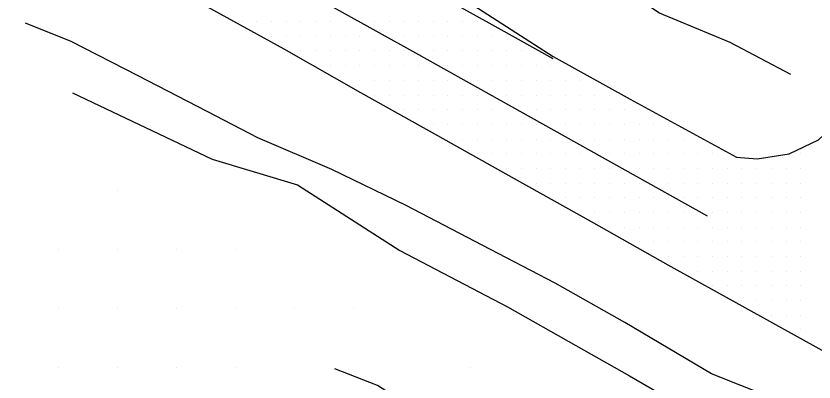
# Model space of a CAD drawing. Extents: x 1762120 to 1766775, y 709485 to 712965.
# Drawn here: x 1764897.8 to 1765033.5, y 710692.4 to 710754.7 of the extents above; entities that cross this region are included whole.
import ezdxf

# ---------------------------------------------------------------- set-up
doc = ezdxf.new("R2010")
doc.units = 0
for name, color, linetype in [('Exist DTM QL2 LIDAR Elevation Point', 7, 'Continuous'), ('Exist DTM Scan Elevation Point', 7, 'Continuous'), ('Exist Roads EOP', 7, 'Continuous'), ('Exist Roads EOT', 7, 'Continuous'), ('PH Exist DTM Breakline', 7, 'Continuous')]:
    doc.layers.add(name, color=color, linetype=linetype)

msp = doc.modelspace()

# ---------------------------------------------------------------- linework, layer by layer
at = {"layer": 'Exist DTM QL2 LIDAR Elevation Point'}
for p, q in [((1764915.1, 710724.93), (1764915.1, 710724.93)), ((1764905.1, 710714.92), (1764905.1, 710714.92)), ((1764915.1, 710714.92), (1764915.1, 710714.92)), ((1764925.1, 710714.92), (1764925.1, 710714.92)), ((1764935.1, 710714.92), (1764935.1, 710714.92)), ((1764905.1, 710704.92), (1764905.1, 710704.92)), ((1764915.1, 710704.92), (1764915.1, 710704.92)), ((1764925.1, 710704.92), (1764925.1, 710704.92)), ((1764935.1, 710704.92), (1764935.1, 710704.92)), ((1764945.11, 710704.92), (1764945.11, 710704.92)), ((1764955.11, 710704.92), (1764955.11, 710704.92)), ((1764905.1, 710694.92), (1764905.1, 710694.92)), ((1764915.1, 710694.92), (1764915.1, 710694.92)), ((1764925.1, 710694.92), (1764925.1, 710694.92)), ((1764935.1, 710694.92), (1764935.1, 710694.92)), ((1764975.11, 710694.92), (1764975.11, 710694.92))]:
    msp.add_line(p, q, dxfattribs=at)
at = {"layer": 'Exist DTM Scan Elevation Point'}
for p, q in [((1764936.25, 710753.75), (1764936.25, 710753.75)), ((1764938.75, 710753.75), (1764938.75, 710753.75)), ((1764941.25, 710753.75), (1764941.25, 710753.75)), ((1764943.75, 710753.75), (1764943.75, 710753.75)), ((1764946.25, 710753.75), (1764946.25, 710753.75)), ((1764948.75, 710753.75), (1764948.75, 710753.75)), ((1764951.25, 710753.75), (1764951.25, 710753.75)), ((1764953.75, 710753.75), (1764953.75, 710753.75)), ((1764958.75, 710753.75), (1764958.75, 710753.75)), ((1764961.25, 710753.75), (1764961.25, 710753.75)), ((1764963.75, 710753.75), (1764963.75, 710753.75)), ((1764966.25, 710753.75), (1764966.25, 710753.75)), ((1764968.75, 710753.75), (1764968.75, 710753.75)), ((1764971.25, 710753.75), (1764971.25, 710753.75)), ((1764973.75, 710753.75), (1764973.75, 710753.75)), ((1764976.25, 710753.75), (1764976.25, 710753.75)), ((1764941.25, 710751.25), (1764941.25, 710751.25)), ((1764943.75, 710751.25), (1764943.75, 710751.25)), ((1764946.25, 710751.25), (1764946.25, 710751.25)), ((1764948.75, 710751.25), (1764948.75, 710751.25)), ((1764951.25, 710751.25), (1764951.25, 710751.25)), ((1764953.75, 710751.25), (1764953.75, 710751.25)), ((1764956.25, 710751.25), (1764956.25, 710751.25)), ((1764958.75, 710751.25), (1764958.75, 710751.25)), ((1764963.75, 710751.25), (1764963.75, 710751.25)), ((1764966.25, 710751.25), (1764966.25, 710751.25)), ((1764968.75, 710751.25), (1764968.75, 710751.25)), ((1764971.25, 710751.25), (1764971.25, 710751.25)), ((1764973.75, 710751.25), (1764973.75, 710751.25)), ((1764976.25, 710751.25), (1764976.25, 710751.25)), ((1764978.75, 710751.25), (1764978.75, 710751.25)), ((1764981.25, 710751.25), (1764981.25, 710751.25)), ((1764946.25, 710748.75), (1764946.25, 710748.75)), ((1764948.75, 710748.75), (1764948.75, 710748.75)), ((1764951.25, 710748.75), (1764951.25, 710748.75)), ((1764953.75, 710748.75), (1764953.75, 710748.75)), ((1764956.25, 710748.75), (1764956.25, 710748.75)), ((1764958.75, 710748.75), (1764958.75, 710748.75)), ((1764961.25, 710748.75), (1764961.25, 710748.75)), ((1764963.75, 710748.75), (1764963.75, 710748.75)), ((1764966.25, 710748.75), (1764966.25, 710748.75)), ((1764968.75, 710748.75), (1764968.75, 710748.75)), ((1764971.25, 710748.75), (1764971.25, 710748.75)), ((1764973.75, 710748.75), (1764973.75, 710748.75)), ((1764976.25, 710748.75), (1764976.25, 710748.75)), ((1764978.75, 710748.75), (1764978.75, 710748.75)), ((1764981.25, 710748.75), (1764981.25, 710748.75)), ((1764983.75, 710748.75), (1764983.75, 710748.75)), ((1764951.25, 710746.25), (1764951.25, 710746.25)), ((1764953.75, 710746.25), (1764953.75, 710746.25)), ((1764956.25, 710746.25), (1764956.25, 710746.25)), ((1764958.75, 710746.25), (1764958.75, 710746.25)), ((1764961.25, 710746.25), (1764961.25, 710746.25)), ((1764963.75, 710746.25), (1764963.75, 710746.25)), ((1764966.25, 710746.25), (1764966.25, 710746.25)), ((1764971.25, 710746.25), (1764971.25, 710746.25)), ((1764973.75, 710746.25), (1764973.75, 710746.25)), ((1764976.25, 710746.25), (1764976.25, 710746.25)), ((1764978.75, 710746.25), (1764978.75, 710746.25)), ((1764981.25, 710746.25), (1764981.25, 710746.25)), ((1764983.75, 710746.25), (1764983.75, 710746.25)), ((1764986.25, 710746.25), (1764986.25, 710746.25)), ((1764988.75, 710746.25), (1764988.75, 710746.25)), ((1764956.25, 710743.75), (1764956.25, 710743.75)), ((1764958.75, 710743.75), (1764958.75, 710743.75)), ((1764961.25, 710743.75), (1764961.25, 710743.75)), ((1764963.75, 710743.75), (1764963.75, 710743.75)), ((1764966.25, 710743.75), (1764966.25, 710743.75)), ((1764968.75, 710743.75), (1764968.75, 710743.75)), ((1764971.25, 710743.75), (1764971.25, 710743.75)), ((1764976.25, 710743.75), (1764976.25, 710743.75)), ((1764978.75, 710743.75), (1764978.75, 710743.75)), ((1764981.25, 710743.75), (1764981.25, 710743.75)), ((1764983.75, 710743.75), (1764983.75, 710743.75)), ((1764986.25, 710743.75), (1764986.25, 710743.75)), ((1764988.75, 710743.75), (1764988.75, 710743.75)), ((1764991.25, 710743.75), (1764991.25, 710743.75)), ((1764993.75, 710743.75), (1764993.75, 710743.75)), ((1764958.75, 710741.25), (1764958.75, 710741.25)), ((1764961.25, 710741.25), (1764961.25, 710741.25)), ((1764963.75, 710741.25), (1764963.75, 710741.25)), ((1764966.25, 710741.25), (1764966.25, 710741.25)), ((1764968.75, 710741.25), (1764968.75, 710741.25)), ((1764971.25, 710741.25), (1764971.25, 710741.25)), ((1764973.75, 710741.25), (1764973.75, 710741.25)), ((1764976.25, 710741.25), (1764976.25, 710741.25)), ((1764981.25, 710741.25), (1764981.25, 710741.25)), ((1764983.75, 710741.25), (1764983.75, 710741.25)), ((1764986.25, 710741.25), (1764986.25, 710741.25)), ((1764988.75, 710741.25), (1764988.75, 710741.25)), ((1764991.25, 710741.25), (1764991.25, 710741.25)), ((1764993.75, 710741.25), (1764993.75, 710741.25)), ((1764996.25, 710741.25), (1764996.25, 710741.25)), ((1764998.75, 710741.25), (1764998.75, 710741.25)), ((1764963.75, 710738.75), (1764963.75, 710738.75)), ((1764966.25, 710738.75), (1764966.25, 710738.75)), ((1764968.75, 710738.75), (1764968.75, 710738.75)), ((1764971.25, 710738.75), (1764971.25, 710738.75)), ((1764973.75, 710738.75), (1764973.75, 710738.75)), ((1764976.25, 710738.75), (1764976.25, 710738.75)), ((1764978.75, 710738.75), (1764978.75, 710738.75)), ((1764981.25, 710738.75), (1764981.25, 710738.75)), ((1764986.25, 710738.75), (1764986.25, 710738.75)), ((1764988.75, 710738.75), (1764988.75, 710738.75)), ((1764991.25, 710738.75), (1764991.25, 710738.75)), ((1764993.75, 710738.75), (1764993.75, 710738.75)), ((1764996.25, 710738.75), (1764996.25, 710738.75)), ((1764998.75, 710738.75), (1764998.75, 710738.75)), ((1765001.25, 710738.75), (1765001.25, 710738.75)), ((1765003.75, 710738.75), (1765003.75, 710738.75)), ((1764968.75, 710736.25), (1764968.75, 710736.25)), ((1764971.25, 710736.25), (1764971.25, 710736.25)), ((1764973.75, 710736.25), (1764973.75, 710736.25)), ((1764976.25, 710736.25), (1764976.25, 710736.25)), ((1764978.75, 710736.25), (1764978.75, 710736.25)), ((1764981.25, 710736.25), (1764981.25, 710736.25)), ((1764983.75, 710736.25), (1764983.75, 710736.25)), ((1764986.25, 710736.25), (1764986.25, 710736.25)), ((1764988.75, 710736.25), (1764988.75, 710736.25)), ((1764991.25, 710736.25), (1764991.25, 710736.25)), ((1764993.75, 710736.25), (1764993.75, 710736.25)), ((1764996.25, 710736.25), (1764996.25, 710736.25)), ((1764998.75, 710736.25), (1764998.75, 710736.25)), ((1765001.25, 710736.25), (1765001.25, 710736.25)), ((1765003.75, 710736.25), (1765003.75, 710736.25)), ((1765006.25, 710736.25), (1765006.25, 710736.25)), ((1765008.75, 710736.25), (1765008.75, 710736.25)), ((1764973.75, 710733.75), (1764973.75, 710733.75)), ((1764976.25, 710733.75), (1764976.25, 710733.75)), ((1764978.75, 710733.75), (1764978.75, 710733.75)), ((1764981.25, 710733.75), (1764981.25, 710733.75)), ((1764983.75, 710733.75), (1764983.75, 710733.75)), ((1764986.25, 710733.75), (1764986.25, 710733.75)), ((1764988.75, 710733.75), (1764988.75, 710733.75)), ((1764993.75, 710733.75), (1764993.75, 710733.75)), ((1764996.25, 710733.75), (1764996.25, 710733.75)), ((1764998.75, 710733.75), (1764998.75, 710733.75)), ((1765001.25, 710733.75), (1765001.25, 710733.75)), ((1765003.75, 710733.75), (1765003.75, 710733.75)), ((1765006.25, 710733.75), (1765006.25, 710733.75)), ((1765008.75, 710733.75), (1765008.75, 710733.75)), ((1765011.25, 710733.75), (1765011.25, 710733.75)), ((1764976.25, 710731.25), (1764976.25, 710731.25)), ((1764978.75, 710731.25), (1764978.75, 710731.25)), ((1764981.25, 710731.25), (1764981.25, 710731.25)), ((1764983.75, 710731.25), (1764983.75, 710731.25)), ((1764986.25, 710731.25), (1764986.25, 710731.25)), ((1764988.75, 710731.25), (1764988.75, 710731.25)), ((1764991.25, 710731.25), (1764991.25, 710731.25)), ((1764993.75, 710731.25), (1764993.75, 710731.25)), ((1764998.75, 710731.25), (1764998.75, 710731.25)), ((1765001.25, 710731.25), (1765001.25, 710731.25)), ((1765003.75, 710731.25), (1765003.75, 710731.25)), ((1765006.25, 710731.25), (1765006.25, 710731.25)), ((1765008.75, 710731.25), (1765008.75, 710731.25)), ((1765011.25, 710731.25), (1765011.25, 710731.25)), ((1765013.75, 710731.25), (1765013.75, 710731.25)), ((1765016.25, 710731.25), (1765016.25, 710731.25)), ((1765031.25, 710731.25), (1765031.25, 710731.25)), ((1764981.25, 710728.75), (1764981.25, 710728.75)), ((1764983.75, 710728.75), (1764983.75, 710728.75)), ((1764986.25, 710728.75), (1764986.25, 710728.75)), ((1764988.75, 710728.75), (1764988.75, 710728.75)), ((1764991.25, 710728.75), (1764991.25, 710728.75)), ((1764993.75, 710728.75), (1764993.75, 710728.75)), ((1764996.25, 710728.75), (1764996.25, 710728.75)), ((1764998.75, 710728.75), (1764998.75, 710728.75)), ((1765003.75, 710728.75), (1765003.75, 710728.75)), ((1765006.25, 710728.75), (1765006.25, 710728.75)), ((1765008.75, 710728.75), (1765008.75, 710728.75)), ((1765011.25, 710728.75), (1765011.25, 710728.75)), ((1765013.75, 710728.75), (1765013.75, 710728.75)), ((1765016.25, 710728.75), (1765016.25, 710728.75)), ((1765018.75, 710728.75), (1765018.75, 710728.75)), ((1765021.25, 710728.75), (1765021.25, 710728.75)), ((1765023.75, 710728.75), (1765023.75, 710728.75)), ((1765026.25, 710728.75), (1765026.25, 710728.75)), ((1765028.75, 710728.75), (1765028.75, 710728.75)), ((1765031.25, 710728.75), (1765031.25, 710728.75)), ((1764986.25, 710726.25), (1764986.25, 710726.25)), ((1764988.75, 710726.25), (1764988.75, 710726.25)), ((1764991.25, 710726.25), (1764991.25, 710726.25)), ((1764993.75, 710726.25), (1764993.75, 710726.25)), ((1764996.25, 710726.25), (1764996.25, 710726.25)), ((1764998.75, 710726.25), (1764998.75, 710726.25)), ((1765001.25, 710726.25), (1765001.25, 710726.25)), ((1765003.75, 710726.25), (1765003.75, 710726.25)), ((1765008.75, 710726.25), (1765008.75, 710726.25)), ((1765011.25, 710726.25), (1765011.25, 710726.25)), ((1765013.75, 710726.25), (1765013.75, 710726.25)), ((1765016.25, 710726.25), (1765016.25, 710726.25)), ((1765018.75, 710726.25), (1765018.75, 710726.25)), ((1765021.25, 710726.25), (1765021.25, 710726.25)), ((1765023.75, 710726.25), (1765023.75, 710726.25)), ((1765026.25, 710726.25), (1765026.25, 710726.25)), ((1765028.75, 710726.25), (1765028.75, 710726.25)), ((1765031.25, 710726.25), (1765031.25, 710726.25)), ((1764991.25, 710723.75), (1764991.25, 710723.75)), ((1764993.75, 710723.75), (1764993.75, 710723.75)), ((1764996.25, 710723.75), (1764996.25, 710723.75)), ((1764998.75, 710723.75), (1764998.75, 710723.75)), ((1765001.25, 710723.75), (1765001.25, 710723.75)), ((1765003.75, 710723.75), (1765003.75, 710723.75)), ((1765006.25, 710723.75), (1765006.25, 710723.75)), ((1765008.75, 710723.75), (1765008.75, 710723.75)), ((1765011.25, 710723.75), (1765011.25, 710723.75)), ((1765013.75, 710723.75), (1765013.75, 710723.75)), ((1765016.25, 710723.75), (1765016.25, 710723.75)), ((1765018.75, 710723.75), (1765018.75, 710723.75)), ((1765021.25, 710723.75), (1765021.25, 710723.75)), ((1765023.75, 710723.75), (1765023.75, 710723.75)), ((1765026.25, 710723.75), (1765026.25, 710723.75)), ((1765028.75, 710723.75), (1765028.75, 710723.75)), ((1765031.25, 710723.75), (1765031.25, 710723.75)), ((1764996.25, 710721.25), (1764996.25, 710721.25)), ((1764998.75, 710721.25), (1764998.75, 710721.25)), ((1765001.25, 710721.25), (1765001.25, 710721.25)), ((1765003.75, 710721.25), (1765003.75, 710721.25)), ((1765006.25, 710721.25), (1765006.25, 710721.25)), ((1765008.75, 710721.25), (1765008.75, 710721.25)), ((1765011.25, 710721.25), (1765011.25, 710721.25)), ((1765016.25, 710721.25), (1765016.25, 710721.25)), ((1765018.75, 710721.25), (1765018.75, 710721.25)), ((1765021.25, 710721.25), (1765021.25, 710721.25)), ((1765023.75, 710721.25), (1765023.75, 710721.25)), ((1765026.25, 710721.25), (1765026.25, 710721.25)), ((1765028.75, 710721.25), (1765028.75, 710721.25)), ((1765031.25, 710721.25), (1765031.25, 710721.25)), ((1764998.75, 710718.75), (1764998.75, 710718.75)), ((1765001.25, 710718.75), (1765001.25, 710718.75)), ((1765003.75, 710718.75), (1765003.75, 710718.75)), ((1765006.25, 710718.75), (1765006.25, 710718.75)), ((1765008.75, 710718.75), (1765008.75, 710718.75)), ((1765011.25, 710718.75), (1765011.25, 710718.75)), ((1765013.75, 710718.75), (1765013.75, 710718.75)), ((1765016.25, 710718.75), (1765016.25, 710718.75)), ((1765018.75, 710718.75), (1765018.75, 710718.75)), ((1765021.25, 710718.75), (1765021.25, 710718.75)), ((1765023.75, 710718.75), (1765023.75, 710718.75)), ((1765026.25, 710718.75), (1765026.25, 710718.75)), ((1765028.75, 710718.75), (1765028.75, 710718.75)), ((1765031.25, 710718.75), (1765031.25, 710718.75)), ((1765003.75, 710716.25), (1765003.75, 710716.25)), ((1765006.25, 710716.25), (1765006.25, 710716.25)), ((1765008.75, 710716.25), (1765008.75, 710716.25)), ((1765011.25, 710716.25), (1765011.25, 710716.25)), ((1765013.75, 710716.25), (1765013.75, 710716.25)), ((1765016.25, 710716.25), (1765016.25, 710716.25)), ((1765018.75, 710716.25), (1765018.75, 710716.25)), ((1765021.25, 710716.25), (1765021.25, 710716.25)), ((1765023.75, 710716.25), (1765023.75, 710716.25)), ((1765026.25, 710716.25), (1765026.25, 710716.25)), ((1765028.75, 710716.25), (1765028.75, 710716.25)), ((1765031.25, 710716.25), (1765031.25, 710716.25)), ((1765008.75, 710713.75), (1765008.75, 710713.75)), ((1765011.25, 710713.75), (1765011.25, 710713.75)), ((1765013.75, 710713.75), (1765013.75, 710713.75)), ((1765016.25, 710713.75), (1765016.25, 710713.75)), ((1765018.75, 710713.75), (1765018.75, 710713.75)), ((1765021.25, 710713.75), (1765021.25, 710713.75)), ((1765023.75, 710713.75), (1765023.75, 710713.75)), ((1765026.25, 710713.75), (1765026.25, 710713.75)), ((1765028.75, 710713.75), (1765028.75, 710713.75)), ((1765031.25, 710713.75), (1765031.25, 710713.75)), ((1765013.75, 710711.25), (1765013.75, 710711.25)), ((1765016.25, 710711.25), (1765016.25, 710711.25)), ((1765018.75, 710711.25), (1765018.75, 710711.25)), ((1765021.25, 710711.25), (1765021.25, 710711.25)), ((1765023.75, 710711.25), (1765023.75, 710711.25)), ((1765026.25, 710711.25), (1765026.25, 710711.25)), ((1765028.75, 710711.25), (1765028.75, 710711.25)), ((1765031.25, 710711.25), (1765031.25, 710711.25)), ((1765016.25, 710708.75), (1765016.25, 710708.75)), ((1765018.75, 710708.75), (1765018.75, 710708.75)), ((1765021.25, 710708.75), (1765021.25, 710708.75)), ((1765023.75, 710708.75), (1765023.75, 710708.75)), ((1765026.25, 710708.75), (1765026.25, 710708.75)), ((1765028.75, 710708.75), (1765028.75, 710708.75)), ((1765031.25, 710708.75), (1765031.25, 710708.75)), ((1765021.25, 710706.25), (1765021.25, 710706.25)), ((1765023.75, 710706.25), (1765023.75, 710706.25)), ((1765026.25, 710706.25), (1765026.25, 710706.25)), ((1765028.75, 710706.25), (1765028.75, 710706.25)), ((1765031.25, 710706.25), (1765031.25, 710706.25)), ((1765026.25, 710703.75), (1765026.25, 710703.75)), ((1765028.75, 710703.75), (1765028.75, 710703.75)), ((1765031.25, 710703.75), (1765031.25, 710703.75)), ((1765031.25, 710701.25), (1765031.25, 710701.25))]:
    msp.add_line(p, q, dxfattribs=at)
at = {"layer": 'Exist Roads EOP'}
for points in [[(1764822.92, 710840.21), (1764836.04, 710832.94), (1764849.16, 710825.67), (1764862.57, 710818.93), (1764875.91, 710812.06), (1764884.74, 710806.96), (1764897.51, 710799.06), (1764910.6, 710791.75), (1764923.74, 710784.52), (1764937.22, 710777.91), (1764950.44, 710770.84), (1764963.6, 710763.65), (1764976.47, 710755.96), (1764989.14, 710747.81), (1765002.25, 710740.53), (1765020.35, 710730.66), (1765023.82, 710730.38), (1765029.28, 710731.22), (1765034.29, 710733.62), (1765039.84, 710738.87), (1765044.96, 710745.17)], [(1764812.35, 710822.08), (1764825.49, 710814.85), (1764838.59, 710807.56), (1764851.71, 710800.29), (1764864.82, 710793), (1764877.84, 710785.55), (1764890.93, 710778.25), (1764904.05, 710770.98), (1764917.16, 710763.69), (1764930.23, 710756.35), (1764943.36, 710749.13), (1764956.38, 710741.69), (1764969.46, 710734.37), (1764982.52, 710727.02), (1764995.61, 710719.73), (1765008.64, 710712.32), (1765021.74, 710705.06), (1765034.84, 710697.8), (1765047.9, 710690.45), (1765060.95, 710683.1), (1765074.39, 710675.48)]]:
    msp.add_lwpolyline(points, dxfattribs=at)
at = {"layer": 'Exist Roads EOT'}
for points in [[(1764816.81, 710831.4), (1764840.56, 710818.23), (1764848.14, 710813.99), (1764889.12, 710791.09), (1764906.67, 710781.3), (1764924.32, 710771.4), (1764945.99, 710759.45), (1764965.72, 710748.46), (1764987.35, 710736.37), (1765015.33, 710720.67)], [(1764852.98, 710823.5), (1764856.02, 710821.83), (1764889.4, 710803.11), (1764912.32, 710790.29), (1764942.7, 710773.31), (1764979.74, 710752.71), (1764989.1, 710747.49)]]:
    msp.add_lwpolyline(points, dxfattribs=at)
at = {"layer": 'PH Exist DTM Breakline'}
for points in [[(1765029.55, 710744.73), (1765019.23, 710750.19), (1765007.23, 710755.21), (1764996.9, 710761.99), (1764988.1, 710765.88), (1764983.05, 710769.24), (1764974.67, 710773.54)], [(1765090.43, 710653.26), (1765080.2, 710659.63), (1765066.76, 710668.88), (1765056.43, 710675.99), (1765041.94, 710682.85), (1765030.76, 710687.93), (1765016.1, 710693.77), (1765001.36, 710702.52), (1764989.48, 710709.19), (1764977.08, 710715.7), (1764964.12, 710722.42), (1764951.51, 710728.59), (1764938.9, 710733.95), (1764930.33, 710738.45), (1764918.58, 710744.54), (1764907.16, 710750.34), (1764899.43, 710753.47)], [(1764907.42, 710741.62), (1764931.18, 710730.33), (1764945.64, 710725.95), (1764963.06, 710714.76), (1764981.41, 710705.21), (1764993.02, 710698.62), (1765002.14, 710693.46), (1765012.11, 710687.63), (1765019.8, 710683.07), (1765035.46, 710670.64), (1765048.18, 710664.51), (1765059.31, 710658.86), (1765067.6, 710657.05), (1765074.1, 710652.81), (1765081.17, 710648.33), (1765086.92, 710647.96), (1765092.54, 710650.4), (1765094.57, 710651.74), (1765092.74, 710657.47), (1765089.21, 710662.6)], [(1765082.77, 710644.43), (1765073.42, 710630.84), (1765066.64, 710629.5), (1765055.08, 710638.29), (1765041.83, 710643.82), (1765035.63, 710648.09), (1765027.93, 710650.8), (1765020.28, 710656.07), (1765014.3, 710659.87), (1765006.79, 710662.61), (1764999.67, 710667.67), (1764986.71, 710675.66), (1764970.57, 710684.51), (1764959.27, 710691.78), (1764952.01, 710694.62)]]:
    msp.add_lwpolyline(points, dxfattribs=at)

doc.saveas('drawing.dxf')
